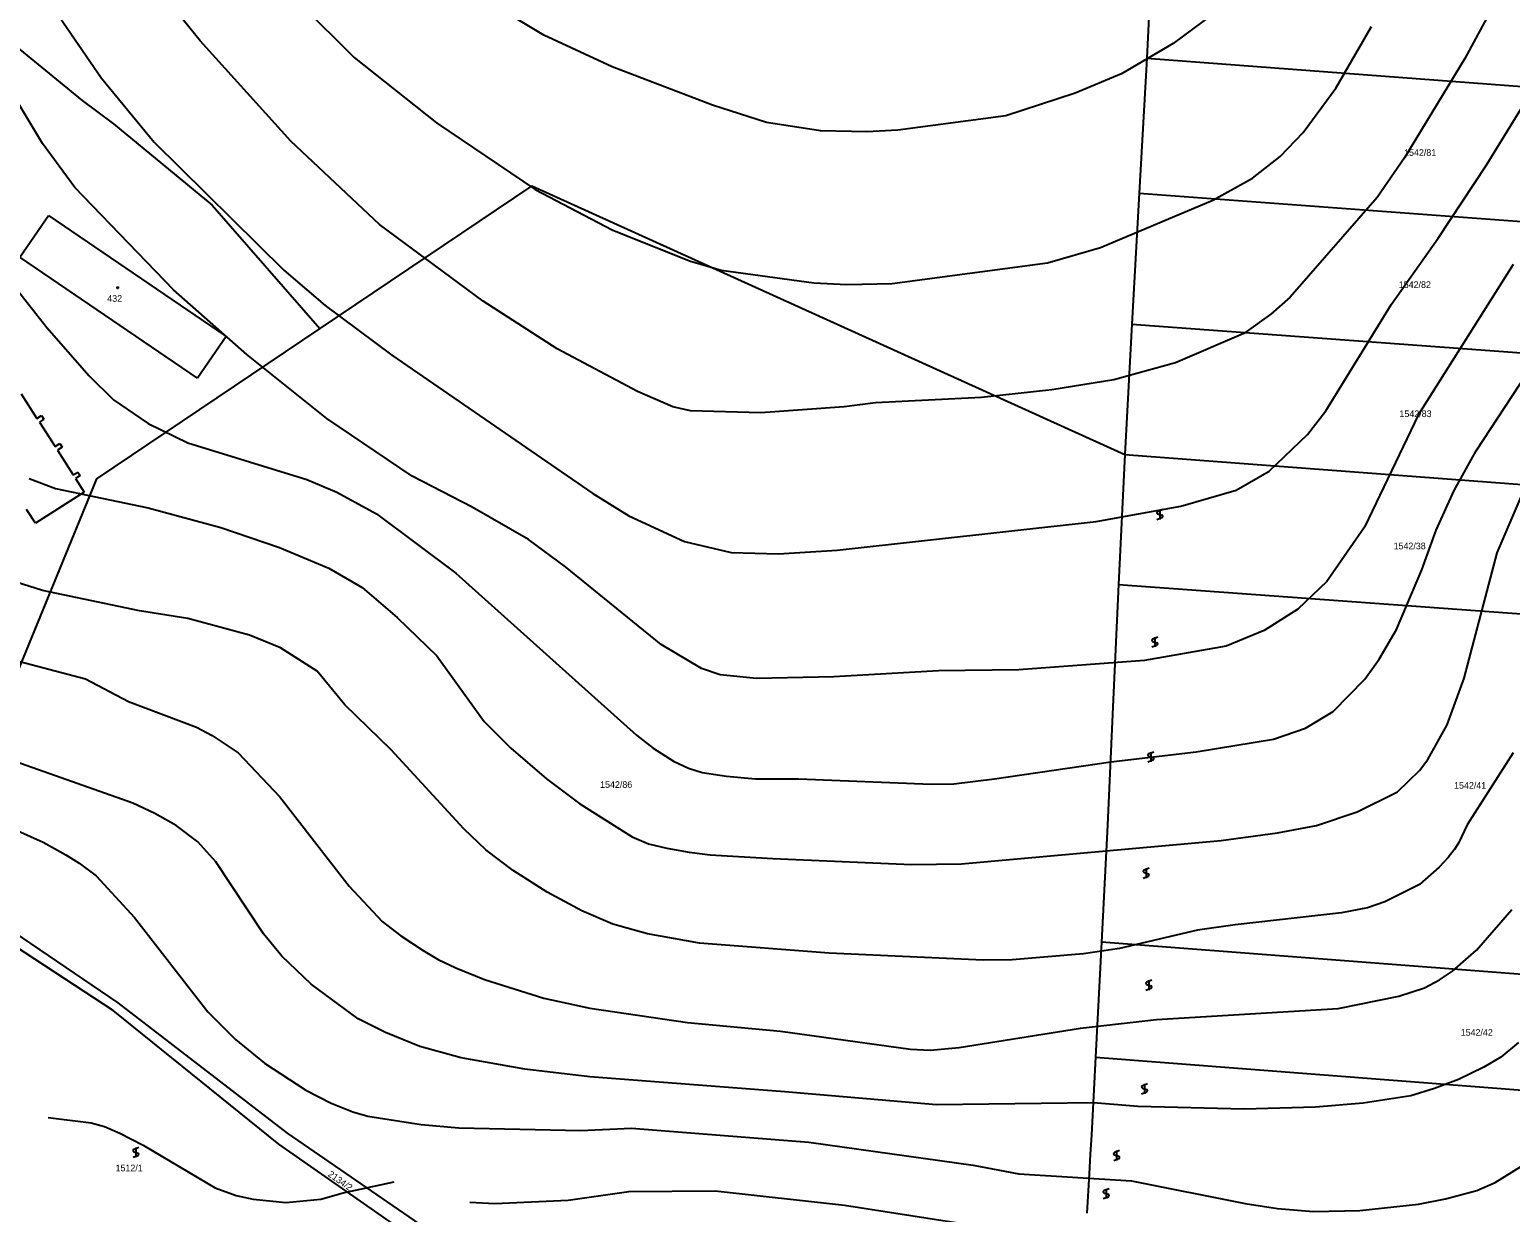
# Model space of a CAD drawing. Extents: x -555860 to -552701, y -1187050 to -1182291.
# Drawn here: x -553903.7 to -553524.5, y -1184619.1 to -1184316.2 of the extents above; entities that cross this region are included whole.
import ezdxf

# ---------------------------------------------------------------- set-up
doc = ezdxf.new("R2010")
doc.units = 0
for name, color, linetype in [('LEG_2b', 7, 'Continuous'), ('Level 25', 7, 'Continuous'), ('Level 32', 7, 'Continuous'), ('Level 40', 7, 'Continuous'), ('Level 41', 7, 'Continuous'), ('navrh_BV', 7, 'Continuous')]:
    doc.layers.add(name, color=color, linetype=linetype)

msp = doc.modelspace()

# ---------------------------------------------------------------- linework, layer by layer
at = {"layer": 'Level 25'}
for p, q in [((-553615.02, -1184441.64), (-553613.71, -1184441.15)), ((-553613.52, -1184439.14), (-553614.82, -1184439.61)), ((-553614.82, -1184440.21), (-553613.71, -1184440.55)), ((-553614.27, -1184439.14), (-553614.27, -1184441.64)), ((-553614.81, -1184471.78), (-553616.11, -1184472.26)), ((-553616.11, -1184472.86), (-553615.01, -1184473.2)), ((-553615.56, -1184471.78), (-553615.56, -1184474.28)), ((-553616.31, -1184474.28), (-553615.01, -1184473.8)), ((-553617.32, -1184503.69), (-553616.02, -1184503.2)), ((-553615.82, -1184501.19), (-553617.12, -1184501.66)), ((-553617.12, -1184502.27), (-553616.02, -1184502.6)), ((-553616.57, -1184501.19), (-553616.57, -1184503.69)), ((-553618.5, -1184533.45), (-553617.2, -1184532.96)), ((-553617, -1184530.95), (-553618.31, -1184531.42)), ((-553618.31, -1184532.03), (-553617.2, -1184532.36)), ((-553617.75, -1184530.95), (-553617.75, -1184533.45)), ((-553616.34, -1184559.63), (-553617.65, -1184560.1)), ((-553617.09, -1184559.63), (-553617.09, -1184562.13)), ((-553617.84, -1184562.13), (-553616.54, -1184561.64)), ((-553617.65, -1184560.71), (-553616.54, -1184561.04)), ((-553617.41, -1184586.17), (-553618.71, -1184586.64)), ((-553618.16, -1184586.17), (-553618.16, -1184588.67)), ((-553618.91, -1184588.67), (-553617.61, -1184588.18)), ((-553618.71, -1184587.24), (-553617.61, -1184587.58)), ((-553877.2, -1184604.95), (-553875.9, -1184604.46)), ((-553875.7, -1184602.45), (-553877, -1184602.93)), ((-553877, -1184603.53), (-553875.9, -1184603.86)), ((-553876.45, -1184602.45), (-553876.45, -1184604.95)), ((-553626.07, -1184605.75), (-553624.77, -1184605.27)), ((-553624.57, -1184603.25), (-553625.88, -1184603.73)), ((-553625.88, -1184604.33), (-553624.77, -1184604.67)), ((-553625.32, -1184603.25), (-553625.32, -1184605.75)), ((-553627.23, -1184613.01), (-553628.54, -1184613.49)), ((-553627.98, -1184613.01), (-553627.98, -1184615.51)), ((-553628.73, -1184615.51), (-553627.43, -1184615.03)), ((-553628.54, -1184614.09), (-553627.43, -1184614.42))]:
    msp.add_line(p, q, dxfattribs=at)
msp.add_circle((-553881.12, -1184382.32), 0.175, dxfattribs=at)
for centre, start, end in [((-553614.69, -1184439.91), 113.579, 246.421), ((-553613.85, -1184440.85), 293.574, 66.426), ((-553615.98, -1184472.56), 113.579, 246.421), ((-553615.14, -1184473.5), 293.574, 66.426), ((-553616.99, -1184501.96), 113.579, 246.421), ((-553616.15, -1184502.9), 293.574, 66.426), ((-553618.17, -1184531.72), 113.579, 246.421), ((-553617.33, -1184532.66), 293.574, 66.426), ((-553617.51, -1184560.4), 113.579, 246.421), ((-553616.67, -1184561.34), 293.574, 66.426), ((-553618.58, -1184586.94), 113.579, 246.421), ((-553617.74, -1184587.88), 293.574, 66.426), ((-553876.87, -1184603.23), 113.579, 246.421), ((-553876.03, -1184604.16), 293.574, 66.426), ((-553625.75, -1184604.03), 113.579, 246.421), ((-553624.9, -1184604.97), 293.574, 66.426), ((-553628.4, -1184613.79), 113.579, 246.421), ((-553627.56, -1184614.73), 293.574, 66.426)]:
    msp.add_arc(centre, 0.329, start, end, dxfattribs=at)
at = {"layer": 'Level 32'}
for points in [[(-553909.03, -1184319), (-553890.19, -1184334.36), (-553882.23, -1184340.38), (-553856.94, -1184361.2)], [(-553856.94, -1184361.2), (-553829.38, -1184392.78), (-553886.58, -1184431.24), (-553908.23, -1184484.2), (-553920.04, -1184513.36)]]:
    msp.add_lwpolyline(points, dxfattribs=at)
at = {"layer": 'Level 40'}
for points in [[(-553523.77, -1184376.41), (-553548.04, -1184414.79), (-553561.87, -1184443.58), (-553571.46, -1184457.55), (-553578.94, -1184464.6), (-553587.55, -1184470.11), (-553597.29, -1184474.06), (-553618.17, -1184477.73), (-553650.35, -1184480.13), (-553670.95, -1184480.41), (-553697.76, -1184481.96), (-553717.52, -1184482.38), (-553726.83, -1184481.4), (-553731.63, -1184479.84), (-553741.93, -1184473.63), (-553766.48, -1184453.74), (-553775.94, -1184446.82), (-553790.33, -1184438.5), (-553805.71, -1184430.59), (-553827.59, -1184415.78), (-553848.05, -1184399.41), (-553866.82, -1184382.9), (-553892.08, -1184356.65), (-553900.4, -1184345.36), (-553911.97, -1184326.17)], [(-553522.39, -1184575.6), (-553526.97, -1184579.34), (-553531.33, -1184581.89), (-553537.78, -1184585.03), (-553543.88, -1184587.33), (-553549.98, -1184589.19), (-553562.19, -1184591.13), (-553574.39, -1184592.1), (-553592.69, -1184592.66), (-553619.87, -1184591.96), (-553631.24, -1184590.99), (-553671.45, -1184591.55), (-553710.27, -1184588.22), (-553760.19, -1184584.34), (-553776.83, -1184582.39), (-553793.19, -1184579.48), (-553803.72, -1184576.57), (-553812.57, -1184572.98), (-553819.53, -1184569.5), (-553831.59, -1184560.63), (-553839.08, -1184553.42), (-553843.8, -1184547.73), (-553856, -1184529.29), (-553860.57, -1184524.16), (-553866.12, -1184520), (-553871.65, -1184516.95), (-553877.21, -1184514.31), (-553921.58, -1184498.65)]]:
    msp.add_lwpolyline(points, dxfattribs=at)
at = {"layer": 'Level 41'}
for points in [[(-553728.81, -1184335.62), (-553754.49, -1184325.74), (-553771.99, -1184317.7), (-553803.32, -1184298.79), (-553815.17, -1184289.9), (-553822.22, -1184283.83), (-553842.26, -1184262.95), (-553858.35, -1184242.91), (-553869.22, -1184225.98), (-553889.4, -1184192.11), (-553917.76, -1184139.9), (-553922.42, -1184135.24), (-553929.47, -1184132.7), (-553942.17, -1184132.27), (-553968.14, -1184133.69), (-554000.88, -1184137.07), (-554009.91, -1184137.35), (-554017.81, -1184136.65), (-554027.97, -1184133.97), (-554037.57, -1184129.17), (-554046.56, -1184118.23)], [(-553738.97, -1184412.81), (-553748, -1184408.86), (-553768.6, -1184398), (-553787.51, -1184385.72), (-553814.04, -1184366.1), (-553836.76, -1184344.8), (-553860.04, -1184319.11), (-553869.08, -1184307.82), (-553887.28, -1184282.42), (-553905.48, -1184252.51)], [(-553908.87, -1184294.28), (-553885.3, -1184328.71), (-553871.76, -1184345.08), (-553838.59, -1184377.82), (-553828.01, -1184386.85), (-553810.94, -1184399.55), (-553759.43, -1184434.97), (-553750.26, -1184440.75), (-553736, -1184447.25), (-553724.01, -1184450.07), (-553711.87, -1184450.49), (-553696.92, -1184449.5), (-553630.59, -1184442.17), (-553608.86, -1184438.21), (-553594.75, -1184434.12), (-553586.28, -1184429.32), (-553576.4, -1184419.87), (-553571.79, -1184413.84), (-553554.95, -1184386.57), (-553542.96, -1184369.63), (-553530.68, -1184351), (-553512.9, -1184322.22), (-553500.9, -1184298.51)], [(-553526.59, -1184305.85), (-553536.18, -1184323.63), (-553551.57, -1184349.03), (-553558.62, -1184359.19), (-553580.92, -1184384.73), (-553585.86, -1184389.11), (-553592.77, -1184394.04), (-553610.27, -1184401.52), (-553626.07, -1184405.9), (-553641.88, -1184408.44), (-553659.94, -1184410.41), (-553687.04, -1184411.82), (-553695.05, -1184412.84), (-553716.39, -1184414.36), (-553734.45, -1184413.8), (-553738.97, -1184412.81)], [(-553834.22, -1184309.8), (-553820.53, -1184323.34), (-553799.51, -1184340.14), (-553774.25, -1184357.21), (-553754.49, -1184367.51), (-553734.73, -1184375.42), (-553726.55, -1184377.82), (-553702.84, -1184381.06), (-553694.37, -1184381.49), (-553682.8, -1184381.2), (-553643.01, -1184375.98), (-553629.46, -1184372.03), (-553600.67, -1184359.9), (-553590.51, -1184354.25), (-553583.46, -1184348.75), (-553577.53, -1184342.54), (-553569.2, -1184331.25), (-553560.03, -1184315.44)], [(-553598.27, -1184310.5), (-553610.83, -1184319.82), (-553624.1, -1184327.58), (-553635.95, -1184332.52), (-553653.73, -1184338.3), (-553681.39, -1184341.97), (-553689.29, -1184342.4), (-553701.15, -1184342.11), (-553714.98, -1184340), (-553728.81, -1184335.62)], [(-553911.55, -1184376.97), (-553899.28, -1184392.49), (-553888.41, -1184404.91), (-553882.2, -1184410.98), (-553873.31, -1184417.05), (-553863.15, -1184421.99), (-553832.67, -1184431.44), (-553825.05, -1184434.69), (-553814.89, -1184440.19), (-553794.57, -1184455.43), (-553748.3, -1184496.85), (-553743.96, -1184500.17), (-553738.83, -1184503.5), (-553734.95, -1184505.3), (-553731.46, -1184506.39), (-553725.24, -1184507.38), (-553717.76, -1184508.04), (-553706.67, -1184508.07), (-553672.83, -1184509.46), (-553667.01, -1184509.32), (-553656.61, -1184508.07), (-553626.81, -1184503.69), (-553604.91, -1184501.15), (-553585.15, -1184497.91), (-553576.97, -1184495.08), (-553569.91, -1184490.85), (-553561.72, -1184482.53), (-553558.06, -1184477.44), (-553553.68, -1184469.82), (-553547.19, -1184454.58), (-553543.52, -1184444.42), (-553538.86, -1184434.26), (-553533.22, -1184424.1), (-553516.57, -1184398.7)], [(-553903.79, -1184431.16), (-553897.02, -1184433.7), (-553873.31, -1184438.64), (-553854.68, -1184443.72), (-553839.72, -1184448.8), (-553827.02, -1184454.16), (-553818.56, -1184459.1), (-553809.53, -1184466.72), (-553799.36, -1184476.6), (-553787.27, -1184493.35), (-553780.43, -1184500.17), (-553771.28, -1184508.07), (-553762.82, -1184514.45), (-553749.37, -1184522.91), (-553745.16, -1184524.7), (-553740.5, -1184525.82), (-553734.76, -1184526.85), (-553729.41, -1184527.49), (-553713.32, -1184528.46), (-553677.83, -1184529.99), (-553665.07, -1184529.84), (-553598.51, -1184523.88), (-553584.14, -1184521.9), (-553574.11, -1184520), (-553563.71, -1184516.53), (-553553.39, -1184511.36), (-553547.75, -1184505.95), (-553545.64, -1184503.13), (-553540.7, -1184494.24), (-553536.32, -1184482.24), (-553527.86, -1184450.21), (-553518.4, -1184428.05)], [(-553523.77, -1184501.43), (-553535.53, -1184519.8), (-553537.81, -1184524.54), (-553538.89, -1184526.24), (-553540.45, -1184528.17), (-553542.76, -1184530.65), (-553547.76, -1184535.11), (-553556.64, -1184539.55), (-553561.07, -1184541.07), (-553567.73, -1184542.32), (-553594.99, -1184545.42), (-553604.61, -1184546.76), (-553624.58, -1184551.47), (-553633.77, -1184552.85), (-553652.03, -1184554.39), (-553659.52, -1184554.52), (-553698.9, -1184552.72), (-553732.18, -1184550.09), (-553745.49, -1184547.73), (-553754.36, -1184545.24), (-553762.28, -1184541.86), (-553771.14, -1184537.05), (-553779.88, -1184531.51), (-553786.87, -1184526.19), (-553792.49, -1184520.83), (-553811.07, -1184500.59), (-553823, -1184489.08), (-553830.08, -1184480.45), (-553839.44, -1184474.48), (-553847.34, -1184471.23), (-553863.15, -1184467), (-553875.57, -1184465.03), (-553900.4, -1184459.8), (-553913.95, -1184455.57)], [(-553929.19, -1184471.94), (-553889.35, -1184482.48), (-553878.32, -1184488.25), (-553860.92, -1184494.84), (-553856.96, -1184496.98), (-553850.31, -1184501.42), (-553839.64, -1184512.65), (-553821.89, -1184535.53), (-553813.43, -1184544.54), (-553808.61, -1184548.23), (-553802.89, -1184552.03), (-553799.04, -1184554.33), (-553794.57, -1184556.47), (-553787.16, -1184559.45), (-553771.98, -1184564.23), (-553760.19, -1184566.73), (-553735.23, -1184570.47), (-553711.38, -1184572.69), (-553678.1, -1184577.26), (-553673.11, -1184577.54), (-553665.62, -1184576.85), (-553634.56, -1184571.86), (-553615.15, -1184569.64), (-553568.56, -1184566.87), (-553553.03, -1184563.68), (-553546.52, -1184561.59), (-553542.63, -1184559.52), (-553539.31, -1184557.3), (-553533.2, -1184551.89), (-553524.11, -1184541.53)], [(-553949.87, -1184502.11), (-553900.23, -1184524.3), (-553894.41, -1184527.49), (-553890.95, -1184529.66), (-553886.64, -1184532.89), (-553876.8, -1184543.57), (-553858.08, -1184567.7), (-553850.99, -1184574.79), (-553843.52, -1184580.87), (-553832.98, -1184587.8), (-553826.43, -1184591.13), (-553820.92, -1184593.35), (-553817.04, -1184594.46), (-553803.45, -1184596.54), (-553793.74, -1184597.37), (-553762.54, -1184598.06), (-553749.51, -1184597.51), (-553704.17, -1184601.11), (-553662.02, -1184606.94), (-553650.37, -1184609.16), (-553621.53, -1184610.96), (-553592.41, -1184616.78), (-553584.1, -1184618.02), (-553574.94, -1184618.86), (-553563.02, -1184618.58), (-553548.04, -1184616.92), (-553541.07, -1184615.55), (-553533.07, -1184613.45), (-553528.35, -1184611.37), (-553519.2, -1184605.69)], [(-553898.94, -1184594.74), (-553887.89, -1184596.12), (-553884.48, -1184597.07), (-553880.54, -1184598.76), (-553874.58, -1184601.85), (-553856.14, -1184612.76), (-553850.82, -1184614.72), (-553846.43, -1184615.67), (-553838.11, -1184616.5), (-553829.07, -1184615.71), (-553823.42, -1184614.01), (-553810.36, -1184611.27)], [(-553790.91, -1184616.47), (-553784.59, -1184616.78), (-553765.73, -1184615.95), (-553750.2, -1184613.73), (-553728.12, -1184613.57), (-553695.02, -1184617.2), (-553661.05, -1184622.47), (-553647.32, -1184623.44), (-553635.12, -1184625.24), (-553630.8, -1184626.27), (-553596.85, -1184635.5), (-553580.21, -1184638.97), (-553570.23, -1184639.94), (-553555.81, -1184639.94), (-553540.83, -1184638.55), (-553532.23, -1184636.89), (-553522.94, -1184633.98)]]:
    msp.add_lwpolyline(points, dxfattribs=at)
at = {"layer": 'navrh_BV'}
for p, q in [((-553615.78, -1184288.34), (-553617.6, -1184323.55)), ((-553909.03, -1184319), (-553890.19, -1184334.36)), ((-553617.6, -1184323.55), (-553619.55, -1184358.13)), ((-553617.6, -1184323.55), (-553469.17, -1184334.74)), ((-553890.19, -1184334.36), (-553882.23, -1184340.38)), ((-553882.23, -1184340.38), (-553856.94, -1184361.2)), ((-553775.07, -1184356.26), (-553829.38, -1184392.78)), ((-553775.07, -1184356.26), (-553623.25, -1184425.04)), ((-553619.55, -1184358.13), (-553621.39, -1184391.68)), ((-553619.55, -1184358.13), (-553472.44, -1184369.03)), ((-553856.94, -1184361.2), (-553829.38, -1184392.78)), ((-553906.19, -1184374.51), (-553898.81, -1184363.87)), ((-553898.81, -1184363.87), (-553853.35, -1184394.84)), ((-553860.65, -1184405.5), (-553906.19, -1184374.51)), ((-553829.38, -1184392.78), (-553886.58, -1184431.24)), ((-553621.39, -1184391.68), (-553623.25, -1184425.04)), ((-553621.39, -1184391.68), (-553463.52, -1184403.23)), ((-553853.35, -1184394.84), (-553860.65, -1184405.5)), ((-553905.82, -1184409.47), (-553901.79, -1184415.77)), ((-553901.79, -1184415.77), (-553900.61, -1184415.02)), ((-553900.01, -1184415.95), (-553901.19, -1184416.71)), ((-553900.61, -1184415.02), (-553900.01, -1184415.95)), ((-553901.19, -1184416.71), (-553897.16, -1184423)), ((-553897.16, -1184423), (-553895.98, -1184422.24)), ((-553895.38, -1184423.18), (-553896.56, -1184423.93)), ((-553895.98, -1184422.24), (-553895.38, -1184423.18)), ((-553896.56, -1184423.93), (-553892.52, -1184430.26)), ((-553623.25, -1184425.04), (-553624.84, -1184458.33)), ((-553623.25, -1184425.04), (-553466.21, -1184436.81)), ((-553892.52, -1184430.26), (-553891.34, -1184429.51)), ((-553890.75, -1184430.42), (-553891.93, -1184431.18)), ((-553891.93, -1184431.18), (-553889.68, -1184434.69)), ((-553891.34, -1184429.51), (-553890.75, -1184430.42)), ((-553886.58, -1184431.24), (-553908.23, -1184484.2)), ((-553889.68, -1184434.69), (-553902.19, -1184442.64)), ((-553902.19, -1184442.64), (-553904.44, -1184439.12)), ((-553624.84, -1184458.33), (-553626.31, -1184489.65)), ((-553624.84, -1184458.33), (-553470.88, -1184469.53)), ((-553626.31, -1184489.65), (-553627.63, -1184519.89)), ((-553627.63, -1184519.89), (-553629.16, -1184549.83)), ((-553914.41, -1184542.78), (-553881.11, -1184565.44)), ((-553882.3, -1184567.34), (-553916.19, -1184545.2)), ((-553629.16, -1184549.83), (-553630.74, -1184579.3)), ((-553438.31, -1184564.5), (-553629.16, -1184549.83)), ((-553839.83, -1184601.57), (-553882.3, -1184567.34)), ((-553881.11, -1184565.44), (-553837.69, -1184598.76)), ((-553630.74, -1184579.3), (-553631.28, -1184589.29)), ((-553630.74, -1184579.3), (-553431.49, -1184594.78)), ((-553631.28, -1184589.29), (-553631.78, -1184599.23)), ((-553806.23, -1184625.08), (-553839.83, -1184601.57)), ((-553837.69, -1184598.76), (-553803.8, -1184622.03)), ((-553631.78, -1184599.23), (-553632.07, -1184604.21)), ((-553632.07, -1184604.21), (-553632.39, -1184609.18)), ((-553632.39, -1184609.18), (-553632.93, -1184619.24))]:
    msp.add_line(p, q, dxfattribs=at)

# ---------------------------------------------------------------- texts
at = {"layer": 'LEG_2b'}
for s, p in [('1542/81', (-553551.7, -1184348.55)), ('1542/82', (-553553.06, -1184382.39)), ('432', (-553883.79, -1184385.92)), ('1542/83', (-553552.89, -1184415.44)), ('1542/38', (-553554.39, -1184449.28)), ('1542/86', (-553757.58, -1184510.36)), ('1542/41', (-553538.9, -1184510.59)), ('1542/42', (-553537.21, -1184573.83)), ('1512/1', (-553881.67, -1184608.53))]:
    msp.add_text(s, height=1.7, dxfattribs=at).set_placement(p)
msp.add_text('2134/2', height=1.7, rotation=325, dxfattribs=at).set_placement((-553827.46, -1184609.65))

doc.saveas('drawing.dxf')
